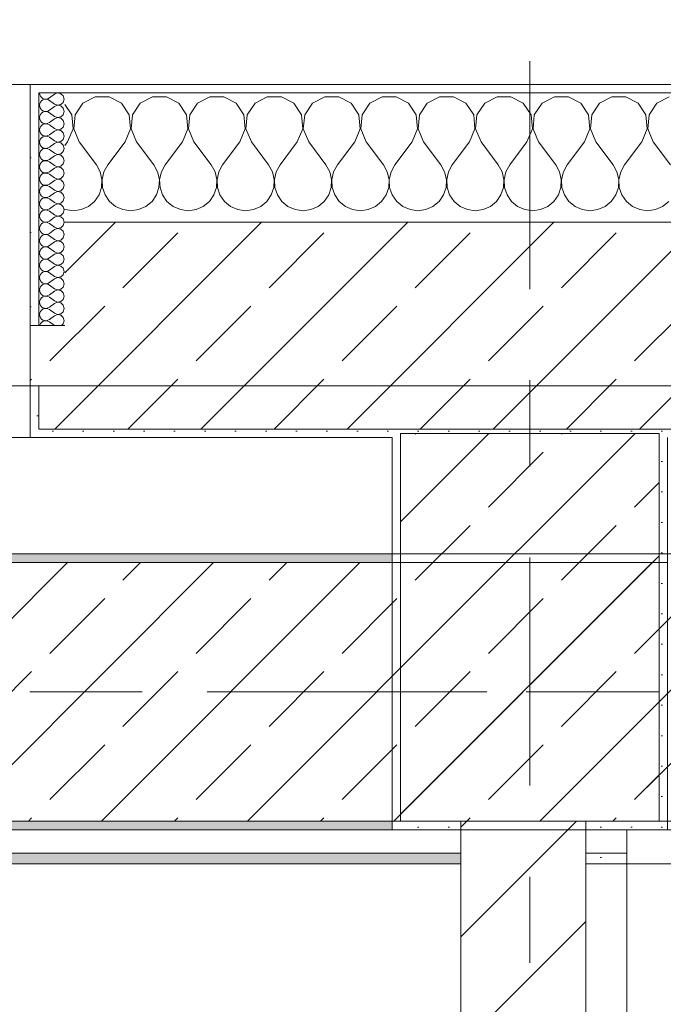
# Model space of a CAD drawing. Header units: metres. Extents: x -3.6 to 85.2, y -11 to 16.8.
# Tile 499 of 508: x 57.538 to 58.285, y 12.787 to 13.93. Entities that reach past the tile are written whole.
import ezdxf

# ---------------------------------------------------------------- set-up
doc = ezdxf.new("R2010")
doc.units = ezdxf.units.M
doc.header["$MEASUREMENT"] = 0
for name, pattern in [('Achse', [0.2, 0.1, -0.05, 0, -0.05]), ('Strichlinie doppelt', [0.546806, 0.264583, -0.105833, 0.070556, -0.105833]), ('Wipeout_Contour', [1, 0, -1])]:
    doc.linetypes.add(name, pattern=pattern)
for name, color, linetype in [('451 - Universal.Achsen Raster', 7, 'Continuous'), ('604 - Struktur.Wand Aussen', 7, 'Continuous'), ('605 - Struktur.Wand Innen', 7, 'Continuous'), ('607 - Struktur.Stütze', 7, 'Continuous'), ('608 - Struktur.Träger', 7, 'Continuous'), ('Neubau_606 - Struktur.Wand Innen Ausbau', 7, 'Continuous'), ('Neubau_653 - Abdeckung.TB Verkofferung', 7, 'Continuous')]:
    doc.layers.add(name, color=color, linetype=linetype)
pattern_1 = [(45, (0, 0), (-0.01767767, 0.01767767), [0, -0.025])]
pattern_2 = [(45, (0, 0), (-0.08485281, 0.08485281), []), (45, (-0.04243, 0.04243), (-0.08485281, 0.08485281), [0.09, -0.03])]
pattern_3 = [(0, (0, 0), (0, 0.08660254), [0, -0.05]), (0, (0.025, 0.0433), (0, 0.08660254), [0, -0.05])]

# ---------------------------------------------------------------- blocks, each defined once
blk = doc.blocks.new('*X80')
at = {"layer": '604 - Struktur.Wand Aussen', "color": 7, "linetype": 'Continuous', "lineweight": 5}
for p, q in [((57.6252, 13.8407), (57.6109, 13.833)), ((57.6415, 13.8407), (57.6252, 13.8407)), ((57.6558, 13.833), (57.6415, 13.8407)), ((57.6919, 13.8407), (57.6776, 13.833)), ((57.7081, 13.8407), (57.6919, 13.8407)), ((57.7224, 13.833), (57.7081, 13.8407)), ((57.7585, 13.8407), (57.7442, 13.833)), ((57.7748, 13.8407), (57.7585, 13.8407)), ((57.7891, 13.833), (57.7748, 13.8407)), ((57.8252, 13.8407), (57.8109, 13.833)), ((57.8415, 13.8407), (57.8252, 13.8407)), ((57.8558, 13.833), (57.8415, 13.8407)), ((57.8919, 13.8407), (57.8776, 13.833)), ((57.9081, 13.8407), (57.8919, 13.8407)), ((57.9224, 13.833), (57.9081, 13.8407)), ((57.9585, 13.8407), (57.9442, 13.833)), ((57.9748, 13.8407), (57.9585, 13.8407)), ((57.9891, 13.833), (57.9748, 13.8407)), ((58.0252, 13.8407), (58.0109, 13.833)), ((58.0415, 13.8407), (58.0252, 13.8407)), ((58.0558, 13.833), (58.0415, 13.8407)), ((58.0919, 13.8407), (58.0776, 13.833)), ((58.1081, 13.8407), (58.0919, 13.8407)), ((58.1224, 13.833), (58.1081, 13.8407)), ((58.1585, 13.8407), (58.1442, 13.833)), ((58.1748, 13.8407), (58.1585, 13.8407)), ((58.1891, 13.833), (58.1748, 13.8407)), ((58.2252, 13.8407), (58.2109, 13.833)), ((58.2415, 13.8407), (58.2252, 13.8407)), ((58.2558, 13.833), (58.2415, 13.8407)), ((58.2919, 13.8407), (58.2776, 13.833)), ((57.5981, 13.8195), (57.59, 13.8316)), ((57.6109, 13.833), (57.6019, 13.8195)), ((57.6648, 13.8195), (57.6558, 13.833)), ((57.6776, 13.833), (57.6686, 13.8195)), ((57.7314, 13.8195), (57.7224, 13.833)), ((57.7442, 13.833), (57.7352, 13.8195)), ((57.7981, 13.8195), (57.7891, 13.833)), ((57.8109, 13.833), (57.8019, 13.8195)), ((57.8648, 13.8195), (57.8558, 13.833)), ((57.8776, 13.833), (57.8686, 13.8195)), ((57.9314, 13.8195), (57.9224, 13.833)), ((57.9442, 13.833), (57.9352, 13.8195)), ((57.9981, 13.8195), (57.9891, 13.833)), ((58.0109, 13.833), (58.0019, 13.8195)), ((58.0648, 13.8195), (58.0558, 13.833)), ((58.0776, 13.833), (58.0686, 13.8195)), ((58.1314, 13.8195), (58.1224, 13.833)), ((58.1442, 13.833), (58.1352, 13.8195)), ((58.1981, 13.8195), (58.1891, 13.833)), ((58.2109, 13.833), (58.2019, 13.8195)), ((58.2648, 13.8195), (58.2558, 13.833)), ((58.2776, 13.833), (58.2686, 13.8195)), ((57.5996, 13.8033), (57.5981, 13.8195)), ((57.6019, 13.8195), (57.6004, 13.8033)), ((57.6663, 13.8033), (57.6648, 13.8195)), ((57.6686, 13.8195), (57.667, 13.8033)), ((57.733, 13.8033), (57.7314, 13.8195)), ((57.7352, 13.8195), (57.7337, 13.8033)), ((57.7996, 13.8033), (57.7981, 13.8195)), ((57.8019, 13.8195), (57.8004, 13.8033)), ((57.8663, 13.8033), (57.8648, 13.8195)), ((57.8686, 13.8195), (57.867, 13.8033)), ((57.933, 13.8033), (57.9314, 13.8195)), ((57.9352, 13.8195), (57.9337, 13.8033)), ((57.9996, 13.8033), (57.9981, 13.8195)), ((58.0019, 13.8195), (58.0004, 13.8033)), ((58.0663, 13.8033), (58.0648, 13.8195)), ((58.0686, 13.8195), (58.067, 13.8033)), ((58.133, 13.8033), (58.1314, 13.8195)), ((58.1352, 13.8195), (58.1337, 13.8033)), ((58.1996, 13.8033), (58.1981, 13.8195)), ((58.2019, 13.8195), (58.2004, 13.8033)), ((58.2663, 13.8033), (58.2648, 13.8195)), ((58.2686, 13.8195), (58.267, 13.8033)), ((57.5933, 13.7883), (57.5996, 13.8033)), ((57.6004, 13.8033), (57.6067, 13.7883)), ((57.66, 13.7883), (57.6663, 13.8033)), ((57.667, 13.8033), (57.6733, 13.7883)), ((57.7267, 13.7883), (57.733, 13.8033)), ((57.7337, 13.8033), (57.74, 13.7883)), ((57.7933, 13.7883), (57.7996, 13.8033)), ((57.8004, 13.8033), (57.8067, 13.7883)), ((57.86, 13.7883), (57.8663, 13.8033)), ((57.867, 13.8033), (57.8733, 13.7883)), ((57.9267, 13.7883), (57.933, 13.8033)), ((57.9337, 13.8033), (57.94, 13.7883)), ((57.9933, 13.7883), (57.9996, 13.8033)), ((58.0004, 13.8033), (58.0067, 13.7883)), ((58.06, 13.7883), (58.0663, 13.8033)), ((58.067, 13.8033), (58.0733, 13.7883)), ((58.1267, 13.7883), (58.133, 13.8033)), ((58.1337, 13.8033), (58.14, 13.7883)), ((58.1933, 13.7883), (58.1996, 13.8033)), ((58.2004, 13.8033), (58.2067, 13.7883)), ((58.26, 13.7883), (58.2663, 13.8033)), ((58.267, 13.8033), (58.2733, 13.7883)), ((57.5933, 13.7883), (57.59, 13.7839)), ((57.6067, 13.7883), (57.6267, 13.7617)), ((57.66, 13.7883), (57.64, 13.7617)), ((57.6733, 13.7883), (57.6933, 13.7617)), ((57.7267, 13.7883), (57.7067, 13.7617)), ((57.74, 13.7883), (57.76, 13.7617)), ((57.7933, 13.7883), (57.7733, 13.7617)), ((57.8067, 13.7883), (57.8267, 13.7617)), ((57.86, 13.7883), (57.84, 13.7617)), ((57.8733, 13.7883), (57.8933, 13.7617)), ((57.9267, 13.7883), (57.9067, 13.7617)), ((57.94, 13.7883), (57.96, 13.7617)), ((57.9933, 13.7883), (57.9733, 13.7617)), ((58.0067, 13.7883), (58.0267, 13.7617)), ((58.06, 13.7883), (58.04, 13.7617)), ((58.0733, 13.7883), (58.0933, 13.7617)), ((58.1267, 13.7883), (58.1067, 13.7617)), ((58.14, 13.7883), (58.16, 13.7617)), ((58.1933, 13.7883), (58.1733, 13.7617)), ((58.2067, 13.7883), (58.2267, 13.7617)), ((58.26, 13.7883), (58.24, 13.7617)), ((58.2733, 13.7883), (58.2933, 13.7617)), ((57.6311, 13.7536), (57.6267, 13.7617)), ((57.64, 13.7617), (57.6355, 13.7536)), ((57.6978, 13.7536), (57.6933, 13.7617)), ((57.7067, 13.7617), (57.7022, 13.7536)), ((57.7645, 13.7536), (57.76, 13.7617)), ((57.7733, 13.7617), (57.7689, 13.7536)), ((57.8311, 13.7536), (57.8267, 13.7617)), ((57.84, 13.7617), (57.8355, 13.7536)), ((57.8978, 13.7536), (57.8933, 13.7617)), ((57.9067, 13.7617), (57.9022, 13.7536)), ((57.9645, 13.7536), (57.96, 13.7617)), ((57.9733, 13.7617), (57.9689, 13.7536)), ((58.0311, 13.7536), (58.0267, 13.7617)), ((58.04, 13.7617), (58.0355, 13.7536)), ((58.0978, 13.7536), (58.0933, 13.7617)), ((58.1067, 13.7617), (58.1022, 13.7536)), ((58.1645, 13.7536), (58.16, 13.7617)), ((58.1733, 13.7617), (58.1689, 13.7536)), ((58.2311, 13.7536), (58.2267, 13.7617)), ((58.24, 13.7617), (58.2355, 13.7536)), ((57.6332, 13.7447), (57.6311, 13.7536)), ((57.6355, 13.7536), (57.6335, 13.7447)), ((57.6999, 13.7447), (57.6978, 13.7536)), ((57.7022, 13.7536), (57.7001, 13.7447)), ((57.7665, 13.7447), (57.7645, 13.7536)), ((57.7689, 13.7536), (57.7668, 13.7447)), ((57.8332, 13.7447), (57.8311, 13.7536)), ((57.8355, 13.7536), (57.8335, 13.7447)), ((57.8999, 13.7447), (57.8978, 13.7536)), ((57.9022, 13.7536), (57.9001, 13.7447)), ((57.9665, 13.7447), (57.9645, 13.7536)), ((57.9689, 13.7536), (57.9668, 13.7447)), ((58.0332, 13.7447), (58.0311, 13.7536)), ((58.0355, 13.7536), (58.0335, 13.7447)), ((58.0999, 13.7447), (58.0978, 13.7536)), ((58.1022, 13.7536), (58.1001, 13.7447)), ((58.1665, 13.7447), (58.1645, 13.7536)), ((58.1689, 13.7536), (58.1668, 13.7447)), ((58.2332, 13.7447), (58.2311, 13.7536)), ((58.2355, 13.7536), (58.2335, 13.7447)), ((57.6298, 13.7268), (57.6328, 13.7355)), ((57.6328, 13.7355), (57.6332, 13.7447)), ((57.6335, 13.7447), (57.6339, 13.7355)), ((57.6339, 13.7355), (57.6369, 13.7268)), ((57.6965, 13.7268), (57.6994, 13.7355)), ((57.6994, 13.7355), (57.6999, 13.7447)), ((57.7001, 13.7447), (57.7006, 13.7355)), ((57.7006, 13.7355), (57.7035, 13.7268)), ((57.7631, 13.7268), (57.7661, 13.7355)), ((57.7661, 13.7355), (57.7665, 13.7447)), ((57.7668, 13.7447), (57.7672, 13.7355)), ((57.7672, 13.7355), (57.7702, 13.7268)), ((57.8298, 13.7268), (57.8328, 13.7355)), ((57.8328, 13.7355), (57.8332, 13.7447)), ((57.8335, 13.7447), (57.8339, 13.7355)), ((57.8339, 13.7355), (57.8369, 13.7268)), ((57.8965, 13.7268), (57.8994, 13.7355)), ((57.8994, 13.7355), (57.8999, 13.7447)), ((57.9001, 13.7447), (57.9006, 13.7355)), ((57.9006, 13.7355), (57.9035, 13.7268)), ((57.9631, 13.7268), (57.9661, 13.7355)), ((57.9661, 13.7355), (57.9665, 13.7447)), ((57.9668, 13.7447), (57.9672, 13.7355)), ((57.9672, 13.7355), (57.9702, 13.7268)), ((58.0298, 13.7268), (58.0328, 13.7355)), ((58.0328, 13.7355), (58.0332, 13.7447)), ((58.0335, 13.7447), (58.0339, 13.7355)), ((58.0339, 13.7355), (58.0369, 13.7268)), ((58.0965, 13.7268), (58.0994, 13.7355)), ((58.0994, 13.7355), (58.0999, 13.7447)), ((58.1001, 13.7447), (58.1006, 13.7355)), ((58.1006, 13.7355), (58.1035, 13.7268)), ((58.1631, 13.7268), (58.1661, 13.7355)), ((58.1661, 13.7355), (58.1665, 13.7447)), ((58.1668, 13.7447), (58.1672, 13.7355)), ((58.1672, 13.7355), (58.1702, 13.7268)), ((58.2298, 13.7268), (58.2328, 13.7355)), ((58.2328, 13.7355), (58.2332, 13.7447)), ((58.2335, 13.7447), (58.2339, 13.7355)), ((58.2339, 13.7355), (58.2369, 13.7268)), ((57.6246, 13.7192), (57.6298, 13.7268)), ((57.6369, 13.7268), (57.6421, 13.7192)), ((57.6913, 13.7192), (57.6965, 13.7268)), ((57.7035, 13.7268), (57.7087, 13.7192)), ((57.7579, 13.7192), (57.7631, 13.7268)), ((57.7702, 13.7268), (57.7754, 13.7192)), ((57.8246, 13.7192), (57.8298, 13.7268)), ((57.8369, 13.7268), (57.8421, 13.7192)), ((57.8913, 13.7192), (57.8965, 13.7268)), ((57.9035, 13.7268), (57.9087, 13.7192)), ((57.9579, 13.7192), (57.9631, 13.7268)), ((57.9702, 13.7268), (57.9754, 13.7192)), ((58.0246, 13.7192), (58.0298, 13.7268)), ((58.0369, 13.7268), (58.0421, 13.7192)), ((58.0913, 13.7192), (58.0965, 13.7268)), ((58.1035, 13.7268), (58.1087, 13.7192)), ((58.1579, 13.7192), (58.1631, 13.7268)), ((58.1702, 13.7268), (58.1754, 13.7192)), ((58.2246, 13.7192), (58.2298, 13.7268)), ((58.2369, 13.7268), (58.2421, 13.7192)), ((57.6091, 13.7096), (57.6175, 13.7133)), ((57.6175, 13.7133), (57.6246, 13.7192)), ((57.6421, 13.7192), (57.6491, 13.7133)), ((57.6491, 13.7133), (57.6576, 13.7096)), ((57.6758, 13.7096), (57.6842, 13.7133)), ((57.6842, 13.7133), (57.6913, 13.7192)), ((57.7087, 13.7192), (57.7158, 13.7133)), ((57.7158, 13.7133), (57.7242, 13.7096)), ((57.7424, 13.7096), (57.7509, 13.7133)), ((57.7509, 13.7133), (57.7579, 13.7192)), ((57.7754, 13.7192), (57.7825, 13.7133)), ((57.7825, 13.7133), (57.7909, 13.7096)), ((57.8091, 13.7096), (57.8175, 13.7133)), ((57.8175, 13.7133), (57.8246, 13.7192)), ((57.8421, 13.7192), (57.8491, 13.7133)), ((57.8491, 13.7133), (57.8576, 13.7096)), ((57.8758, 13.7096), (57.8842, 13.7133)), ((57.8842, 13.7133), (57.8913, 13.7192)), ((57.9087, 13.7192), (57.9158, 13.7133)), ((57.9158, 13.7133), (57.9242, 13.7096)), ((57.9424, 13.7096), (57.9509, 13.7133)), ((57.9509, 13.7133), (57.9579, 13.7192)), ((57.9754, 13.7192), (57.9825, 13.7133)), ((57.9825, 13.7133), (57.9909, 13.7096)), ((58.0091, 13.7096), (58.0175, 13.7133)), ((58.0175, 13.7133), (58.0246, 13.7192)), ((58.0421, 13.7192), (58.0491, 13.7133)), ((58.0491, 13.7133), (58.0576, 13.7096)), ((58.0758, 13.7096), (58.0842, 13.7133)), ((58.0842, 13.7133), (58.0913, 13.7192)), ((58.1087, 13.7192), (58.1158, 13.7133)), ((58.1158, 13.7133), (58.1242, 13.7096)), ((58.1424, 13.7096), (58.1509, 13.7133)), ((58.1509, 13.7133), (58.1579, 13.7192)), ((58.1754, 13.7192), (58.1825, 13.7133)), ((58.1825, 13.7133), (58.1909, 13.7096)), ((58.2091, 13.7096), (58.2175, 13.7133)), ((58.2175, 13.7133), (58.2246, 13.7192)), ((58.2421, 13.7192), (58.2491, 13.7133)), ((58.2491, 13.7133), (58.2576, 13.7096)), ((58.2758, 13.7096), (58.2842, 13.7133)), ((58.2842, 13.7133), (58.2913, 13.7192)), ((57.59, 13.71), (57.5909, 13.7096)), ((57.5909, 13.7096), (57.6, 13.7083)), ((57.6, 13.7083), (57.6091, 13.7096)), ((57.6576, 13.7096), (57.6667, 13.7083)), ((57.6667, 13.7083), (57.6758, 13.7096)), ((57.7242, 13.7096), (57.7333, 13.7083)), ((57.7333, 13.7083), (57.7424, 13.7096)), ((57.7909, 13.7096), (57.8, 13.7083)), ((57.8, 13.7083), (57.8091, 13.7096)), ((57.8576, 13.7096), (57.8667, 13.7083)), ((57.8667, 13.7083), (57.8758, 13.7096)), ((57.9242, 13.7096), (57.9333, 13.7083)), ((57.9333, 13.7083), (57.9424, 13.7096)), ((57.9909, 13.7096), (58, 13.7083)), ((58, 13.7083), (58.0091, 13.7096)), ((58.0576, 13.7096), (58.0667, 13.7083)), ((58.0667, 13.7083), (58.0758, 13.7096)), ((58.1242, 13.7096), (58.1333, 13.7083)), ((58.1333, 13.7083), (58.1424, 13.7096)), ((58.1909, 13.7096), (58.2, 13.7083)), ((58.2, 13.7083), (58.2091, 13.7096)), ((58.2576, 13.7096), (58.2667, 13.7083)), ((58.2667, 13.7083), (58.2758, 13.7096))]:
    blk.add_line(p, q, dxfattribs=at)
blk = doc.blocks.new('*X108')
at = {"layer": '604 - Struktur.Wand Aussen', "color": 7, "linetype": 'Continuous', "lineweight": 5}
for p, q in [((57.5607, 13.845), (57.561, 13.843)), ((57.561, 13.843), (57.5618, 13.8412)), ((57.5618, 13.8412), (57.563, 13.8397)), ((57.563, 13.8397), (57.5647, 13.8386)), ((57.5647, 13.8386), (57.5665, 13.838)), ((57.5665, 13.8377), (57.5647, 13.8371)), ((57.5665, 13.838), (57.5685, 13.8379)), ((57.5685, 13.8378), (57.5665, 13.8377)), ((57.5685, 13.8379), (57.5704, 13.8383)), ((57.5704, 13.8374), (57.5685, 13.8378)), ((57.5704, 13.8383), (57.5721, 13.8393)), ((57.5721, 13.8364), (57.5704, 13.8374)), ((57.5779, 13.8436), (57.5721, 13.8393)), ((57.5815, 13.845), (57.5779, 13.8436)), ((57.5853, 13.8442), (57.5815, 13.845)), ((57.5882, 13.8416), (57.5853, 13.8442)), ((57.5893, 13.8379), (57.5882, 13.8416)), ((57.5882, 13.8341), (57.5893, 13.8379)), ((57.561, 13.8327), (57.5607, 13.8307)), ((57.5607, 13.8307), (57.561, 13.8288)), ((57.5618, 13.8345), (57.561, 13.8327)), ((57.561, 13.8288), (57.5618, 13.827)), ((57.563, 13.836), (57.5618, 13.8345)), ((57.5618, 13.827), (57.563, 13.8254)), ((57.5647, 13.8371), (57.563, 13.836)), ((57.5779, 13.8321), (57.5721, 13.8364)), ((57.5779, 13.8293), (57.5721, 13.825)), ((57.5779, 13.8321), (57.5815, 13.8307)), ((57.5815, 13.8307), (57.5779, 13.8293)), ((57.5815, 13.8307), (57.5853, 13.8315)), ((57.5853, 13.83), (57.5815, 13.8307)), ((57.5853, 13.8315), (57.5882, 13.8341)), ((57.5882, 13.8273), (57.5853, 13.83)), ((57.5893, 13.8236), (57.5882, 13.8273)), ((57.561, 13.8184), (57.5607, 13.8164)), ((57.5607, 13.8164), (57.561, 13.8145)), ((57.5618, 13.8202), (57.561, 13.8184)), ((57.561, 13.8145), (57.5618, 13.8127)), ((57.563, 13.8217), (57.5618, 13.8202)), ((57.563, 13.8254), (57.5647, 13.8243)), ((57.5647, 13.8228), (57.563, 13.8217)), ((57.5647, 13.8243), (57.5665, 13.8237)), ((57.5665, 13.8234), (57.5647, 13.8228)), ((57.5665, 13.8237), (57.5685, 13.8236)), ((57.5685, 13.8235), (57.5665, 13.8234)), ((57.5685, 13.8236), (57.5704, 13.824)), ((57.5704, 13.8231), (57.5685, 13.8235)), ((57.5704, 13.824), (57.5721, 13.825)), ((57.5721, 13.8221), (57.5704, 13.8231)), ((57.5779, 13.8179), (57.5721, 13.8221)), ((57.5779, 13.815), (57.5721, 13.8107)), ((57.5779, 13.8179), (57.5815, 13.8165)), ((57.5815, 13.8164), (57.5779, 13.815)), ((57.5815, 13.8165), (57.5853, 13.8172)), ((57.5853, 13.8157), (57.5815, 13.8164)), ((57.5853, 13.8172), (57.5882, 13.8198)), ((57.5882, 13.813), (57.5853, 13.8157)), ((57.5882, 13.8198), (57.5893, 13.8236)), ((57.561, 13.8041), (57.5607, 13.8021)), ((57.5618, 13.8059), (57.561, 13.8041)), ((57.5618, 13.8127), (57.563, 13.8112)), ((57.563, 13.8074), (57.5618, 13.8059)), ((57.563, 13.8112), (57.5647, 13.81)), ((57.5647, 13.8085), (57.563, 13.8074)), ((57.5647, 13.81), (57.5665, 13.8094)), ((57.5665, 13.8092), (57.5647, 13.8085)), ((57.5665, 13.8094), (57.5685, 13.8093)), ((57.5685, 13.8093), (57.5665, 13.8092)), ((57.5685, 13.8093), (57.5704, 13.8098)), ((57.5704, 13.8088), (57.5685, 13.8093)), ((57.5704, 13.8098), (57.5721, 13.8107)), ((57.5721, 13.8079), (57.5704, 13.8088)), ((57.5779, 13.8036), (57.5721, 13.8079)), ((57.5779, 13.8036), (57.5815, 13.8022)), ((57.5853, 13.8029), (57.5882, 13.8055)), ((57.5893, 13.8093), (57.5882, 13.813)), ((57.5882, 13.8055), (57.5893, 13.8093)), ((57.5607, 13.8021), (57.561, 13.8002)), ((57.561, 13.8002), (57.5618, 13.7984)), ((57.5618, 13.7916), (57.561, 13.7898)), ((57.5618, 13.7984), (57.563, 13.7969)), ((57.563, 13.7931), (57.5618, 13.7916)), ((57.563, 13.7969), (57.5647, 13.7958)), ((57.5647, 13.7942), (57.563, 13.7931)), ((57.5647, 13.7958), (57.5665, 13.7951)), ((57.5665, 13.7949), (57.5647, 13.7942)), ((57.5665, 13.7951), (57.5685, 13.795)), ((57.5685, 13.795), (57.5665, 13.7949)), ((57.5685, 13.795), (57.5704, 13.7955)), ((57.5704, 13.7945), (57.5685, 13.795)), ((57.5704, 13.7955), (57.5721, 13.7964)), ((57.5721, 13.7936), (57.5704, 13.7945)), ((57.5779, 13.8007), (57.5721, 13.7964)), ((57.5779, 13.7893), (57.5721, 13.7936)), ((57.5815, 13.8021), (57.5779, 13.8007)), ((57.5815, 13.8022), (57.5853, 13.8029)), ((57.5853, 13.8014), (57.5815, 13.8021)), ((57.5882, 13.7988), (57.5853, 13.8014)), ((57.5893, 13.795), (57.5882, 13.7988)), ((57.5882, 13.7912), (57.5893, 13.795)), ((57.561, 13.7898), (57.5607, 13.7879)), ((57.5607, 13.7879), (57.561, 13.7859)), ((57.561, 13.7859), (57.5618, 13.7841)), ((57.5618, 13.7841), (57.563, 13.7826)), ((57.563, 13.7826), (57.5647, 13.7815)), ((57.5647, 13.7815), (57.5665, 13.7808)), ((57.5665, 13.7806), (57.5647, 13.78)), ((57.5665, 13.7808), (57.5685, 13.7807)), ((57.5685, 13.7807), (57.5665, 13.7806)), ((57.5685, 13.7807), (57.5704, 13.7812)), ((57.5704, 13.7802), (57.5685, 13.7807)), ((57.5704, 13.7812), (57.5721, 13.7821)), ((57.5721, 13.7793), (57.5704, 13.7802)), ((57.5779, 13.7864), (57.5721, 13.7821)), ((57.5779, 13.7893), (57.5815, 13.7879)), ((57.5815, 13.7878), (57.5779, 13.7864)), ((57.5815, 13.7879), (57.5853, 13.7886)), ((57.5853, 13.7871), (57.5815, 13.7878)), ((57.5853, 13.7886), (57.5882, 13.7912)), ((57.5882, 13.7845), (57.5853, 13.7871)), ((57.5893, 13.7807), (57.5882, 13.7845)), ((57.5882, 13.777), (57.5893, 13.7807)), ((57.561, 13.7755), (57.5607, 13.7736)), ((57.5607, 13.7736), (57.561, 13.7716)), ((57.5618, 13.7773), (57.561, 13.7755)), ((57.561, 13.7716), (57.5618, 13.7698)), ((57.563, 13.7788), (57.5618, 13.7773)), ((57.5618, 13.7698), (57.563, 13.7683)), ((57.5647, 13.78), (57.563, 13.7788)), ((57.5779, 13.775), (57.5721, 13.7793)), ((57.5779, 13.7721), (57.5721, 13.7679)), ((57.5779, 13.775), (57.5815, 13.7736)), ((57.5815, 13.7735), (57.5779, 13.7721)), ((57.5815, 13.7736), (57.5853, 13.7743)), ((57.5853, 13.7728), (57.5815, 13.7735)), ((57.5853, 13.7743), (57.5882, 13.777)), ((57.5882, 13.7702), (57.5853, 13.7728)), ((57.5893, 13.7664), (57.5882, 13.7702)), ((57.561, 13.7612), (57.5607, 13.7593)), ((57.5607, 13.7593), (57.561, 13.7573)), ((57.5618, 13.763), (57.561, 13.7612)), ((57.561, 13.7573), (57.5618, 13.7555)), ((57.563, 13.7646), (57.5618, 13.763)), ((57.563, 13.7683), (57.5647, 13.7672)), ((57.5647, 13.7657), (57.563, 13.7646)), ((57.5647, 13.7672), (57.5665, 13.7666)), ((57.5665, 13.7663), (57.5647, 13.7657)), ((57.5665, 13.7666), (57.5685, 13.7665)), ((57.5685, 13.7664), (57.5665, 13.7663)), ((57.5685, 13.7665), (57.5704, 13.7669)), ((57.5704, 13.766), (57.5685, 13.7664)), ((57.5704, 13.7669), (57.5721, 13.7679)), ((57.5721, 13.765), (57.5704, 13.766)), ((57.5779, 13.7607), (57.5721, 13.765)), ((57.5779, 13.7579), (57.5721, 13.7536)), ((57.5779, 13.7607), (57.5815, 13.7593)), ((57.5815, 13.7593), (57.5779, 13.7579)), ((57.5815, 13.7593), (57.5853, 13.76)), ((57.5853, 13.7585), (57.5815, 13.7593)), ((57.5853, 13.76), (57.5882, 13.7627)), ((57.5882, 13.7559), (57.5853, 13.7585)), ((57.5882, 13.7627), (57.5893, 13.7664)), ((57.561, 13.747), (57.5607, 13.745)), ((57.5618, 13.7488), (57.561, 13.747)), ((57.5618, 13.7555), (57.563, 13.754)), ((57.563, 13.7503), (57.5618, 13.7488)), ((57.563, 13.754), (57.5647, 13.7529)), ((57.5647, 13.7514), (57.563, 13.7503)), ((57.5647, 13.7529), (57.5665, 13.7523)), ((57.5665, 13.752), (57.5647, 13.7514)), ((57.5665, 13.7523), (57.5685, 13.7522)), ((57.5685, 13.7521), (57.5665, 13.752)), ((57.5685, 13.7522), (57.5704, 13.7526)), ((57.5704, 13.7517), (57.5685, 13.7521)), ((57.5704, 13.7526), (57.5721, 13.7536)), ((57.5721, 13.7507), (57.5704, 13.7517)), ((57.5779, 13.7464), (57.5721, 13.7507)), ((57.5779, 13.7464), (57.5815, 13.745)), ((57.5853, 13.7458), (57.5882, 13.7484)), ((57.5893, 13.7521), (57.5882, 13.7559)), ((57.5882, 13.7484), (57.5893, 13.7521)), ((57.5607, 13.745), (57.561, 13.743)), ((57.561, 13.743), (57.5618, 13.7412)), ((57.5618, 13.7345), (57.561, 13.7327)), ((57.5618, 13.7412), (57.563, 13.7397)), ((57.563, 13.736), (57.5618, 13.7345)), ((57.563, 13.7397), (57.5647, 13.7386)), ((57.5647, 13.7371), (57.563, 13.736)), ((57.5647, 13.7386), (57.5665, 13.738)), ((57.5665, 13.7377), (57.5647, 13.7371)), ((57.5665, 13.738), (57.5685, 13.7379)), ((57.5685, 13.7378), (57.5665, 13.7377)), ((57.5685, 13.7379), (57.5704, 13.7383)), ((57.5704, 13.7374), (57.5685, 13.7378)), ((57.5704, 13.7383), (57.5721, 13.7393)), ((57.5721, 13.7364), (57.5704, 13.7374)), ((57.5779, 13.7436), (57.5721, 13.7393)), ((57.5779, 13.7321), (57.5721, 13.7364)), ((57.5815, 13.745), (57.5779, 13.7436)), ((57.5815, 13.745), (57.5853, 13.7458)), ((57.5853, 13.7442), (57.5815, 13.745)), ((57.5882, 13.7416), (57.5853, 13.7442)), ((57.5893, 13.7379), (57.5882, 13.7416)), ((57.5882, 13.7341), (57.5893, 13.7379)), ((57.561, 13.7327), (57.5607, 13.7307)), ((57.5607, 13.7307), (57.561, 13.7288)), ((57.561, 13.7288), (57.5618, 13.727)), ((57.5618, 13.727), (57.563, 13.7254)), ((57.563, 13.7254), (57.5647, 13.7243)), ((57.5647, 13.7243), (57.5665, 13.7237)), ((57.5665, 13.7234), (57.5647, 13.7228)), ((57.5665, 13.7237), (57.5685, 13.7236)), ((57.5685, 13.7235), (57.5665, 13.7234)), ((57.5685, 13.7236), (57.5704, 13.724)), ((57.5704, 13.7231), (57.5685, 13.7235)), ((57.5704, 13.724), (57.5721, 13.725)), ((57.5721, 13.7221), (57.5704, 13.7231)), ((57.5779, 13.7293), (57.5721, 13.725)), ((57.5779, 13.7321), (57.5815, 13.7307)), ((57.5815, 13.7307), (57.5779, 13.7293)), ((57.5815, 13.7307), (57.5853, 13.7315)), ((57.5853, 13.73), (57.5815, 13.7307)), ((57.5853, 13.7315), (57.5882, 13.7341)), ((57.5882, 13.7273), (57.5853, 13.73)), ((57.5893, 13.7236), (57.5882, 13.7273)), ((57.5882, 13.7198), (57.5893, 13.7236)), ((57.561, 13.7184), (57.5607, 13.7164)), ((57.5607, 13.7164), (57.561, 13.7145)), ((57.5618, 13.7202), (57.561, 13.7184)), ((57.561, 13.7145), (57.5618, 13.7127)), ((57.563, 13.7217), (57.5618, 13.7202)), ((57.5618, 13.7127), (57.563, 13.7112)), ((57.5647, 13.7228), (57.563, 13.7217)), ((57.5779, 13.7179), (57.5721, 13.7221)), ((57.5779, 13.715), (57.5721, 13.7107)), ((57.5779, 13.7179), (57.5815, 13.7165)), ((57.5815, 13.7164), (57.5779, 13.715)), ((57.5815, 13.7165), (57.5853, 13.7172)), ((57.5853, 13.7157), (57.5815, 13.7164)), ((57.5853, 13.7172), (57.5882, 13.7198)), ((57.5882, 13.713), (57.5853, 13.7157)), ((57.5893, 13.7093), (57.5882, 13.713)), ((57.561, 13.7041), (57.5607, 13.7021)), ((57.5607, 13.7021), (57.561, 13.7002)), ((57.5618, 13.7059), (57.561, 13.7041)), ((57.561, 13.7002), (57.5618, 13.6984)), ((57.563, 13.7074), (57.5618, 13.7059)), ((57.563, 13.7112), (57.5647, 13.71)), ((57.5647, 13.7085), (57.563, 13.7074)), ((57.5647, 13.71), (57.5665, 13.7094)), ((57.5665, 13.7092), (57.5647, 13.7085)), ((57.5665, 13.7094), (57.5685, 13.7093)), ((57.5685, 13.7093), (57.5665, 13.7092)), ((57.5685, 13.7093), (57.5704, 13.7098)), ((57.5704, 13.7088), (57.5685, 13.7093)), ((57.5704, 13.7098), (57.5721, 13.7107)), ((57.5721, 13.7079), (57.5704, 13.7088)), ((57.5779, 13.7036), (57.5721, 13.7079)), ((57.5779, 13.7007), (57.5721, 13.6964)), ((57.5779, 13.7036), (57.5815, 13.7022)), ((57.5815, 13.7021), (57.5779, 13.7007)), ((57.5815, 13.7022), (57.5853, 13.7029)), ((57.5853, 13.7014), (57.5815, 13.7021)), ((57.5853, 13.7029), (57.5882, 13.7055)), ((57.5882, 13.6988), (57.5853, 13.7014)), ((57.5882, 13.7055), (57.5893, 13.7093)), ((57.561, 13.6898), (57.5607, 13.6879)), ((57.5618, 13.6916), (57.561, 13.6898)), ((57.5618, 13.6984), (57.563, 13.6969)), ((57.563, 13.6931), (57.5618, 13.6916)), ((57.563, 13.6969), (57.5647, 13.6958)), ((57.5647, 13.6942), (57.563, 13.6931)), ((57.5647, 13.6958), (57.5665, 13.6951)), ((57.5665, 13.6949), (57.5647, 13.6942)), ((57.5665, 13.6951), (57.5685, 13.695)), ((57.5685, 13.695), (57.5665, 13.6949)), ((57.5685, 13.695), (57.5704, 13.6955)), ((57.5704, 13.6945), (57.5685, 13.695)), ((57.5704, 13.6955), (57.5721, 13.6964)), ((57.5721, 13.6936), (57.5704, 13.6945)), ((57.5779, 13.6893), (57.5721, 13.6936)), ((57.5779, 13.6893), (57.5815, 13.6879)), ((57.5853, 13.6886), (57.5882, 13.6912)), ((57.5893, 13.695), (57.5882, 13.6988)), ((57.5882, 13.6912), (57.5893, 13.695)), ((57.5607, 13.6879), (57.561, 13.6859)), ((57.561, 13.6859), (57.5618, 13.6841)), ((57.5618, 13.6773), (57.561, 13.6755)), ((57.5618, 13.6841), (57.563, 13.6826)), ((57.563, 13.6788), (57.5618, 13.6773)), ((57.563, 13.6826), (57.5647, 13.6815)), ((57.5647, 13.68), (57.563, 13.6788)), ((57.5647, 13.6815), (57.5665, 13.6808)), ((57.5665, 13.6806), (57.5647, 13.68)), ((57.5665, 13.6808), (57.5685, 13.6807)), ((57.5685, 13.6807), (57.5665, 13.6806)), ((57.5685, 13.6807), (57.5704, 13.6812)), ((57.5704, 13.6802), (57.5685, 13.6807)), ((57.5704, 13.6812), (57.5721, 13.6821)), ((57.5721, 13.6793), (57.5704, 13.6802)), ((57.5779, 13.6864), (57.5721, 13.6821)), ((57.5779, 13.675), (57.5721, 13.6793)), ((57.5815, 13.6878), (57.5779, 13.6864)), ((57.5815, 13.6879), (57.5853, 13.6886)), ((57.5853, 13.6871), (57.5815, 13.6878)), ((57.5882, 13.6845), (57.5853, 13.6871)), ((57.5893, 13.6807), (57.5882, 13.6845)), ((57.5882, 13.677), (57.5893, 13.6807)), ((57.561, 13.6755), (57.5607, 13.6736)), ((57.5607, 13.6736), (57.561, 13.6716)), ((57.561, 13.6716), (57.5618, 13.6698)), ((57.5618, 13.6698), (57.563, 13.6683)), ((57.563, 13.6683), (57.5647, 13.6672)), ((57.5647, 13.6672), (57.5665, 13.6666)), ((57.5665, 13.6663), (57.5647, 13.6657)), ((57.5665, 13.6666), (57.5685, 13.6665)), ((57.5685, 13.6664), (57.5665, 13.6663)), ((57.5685, 13.6665), (57.5704, 13.6669)), ((57.5704, 13.666), (57.5685, 13.6664)), ((57.5704, 13.6669), (57.5721, 13.6679)), ((57.5721, 13.665), (57.5704, 13.666)), ((57.5779, 13.6721), (57.5721, 13.6679)), ((57.5779, 13.675), (57.5815, 13.6736)), ((57.5815, 13.6735), (57.5779, 13.6721)), ((57.5815, 13.6736), (57.5853, 13.6743)), ((57.5853, 13.6728), (57.5815, 13.6735)), ((57.5853, 13.6743), (57.5882, 13.677)), ((57.5882, 13.6702), (57.5853, 13.6728)), ((57.5893, 13.6664), (57.5882, 13.6702)), ((57.5882, 13.6627), (57.5893, 13.6664)), ((57.561, 13.6612), (57.5607, 13.6593)), ((57.5607, 13.6593), (57.561, 13.6573)), ((57.5618, 13.663), (57.561, 13.6612)), ((57.561, 13.6573), (57.5618, 13.6555)), ((57.563, 13.6646), (57.5618, 13.663)), ((57.5618, 13.6555), (57.563, 13.654)), ((57.5647, 13.6657), (57.563, 13.6646)), ((57.5779, 13.6607), (57.5721, 13.665)), ((57.5779, 13.6579), (57.5721, 13.6536)), ((57.5779, 13.6607), (57.5815, 13.6593)), ((57.5815, 13.6593), (57.5779, 13.6579)), ((57.5815, 13.6593), (57.5853, 13.66)), ((57.5853, 13.6585), (57.5815, 13.6593)), ((57.5853, 13.66), (57.5882, 13.6627)), ((57.5882, 13.6559), (57.5853, 13.6585)), ((57.5893, 13.6521), (57.5882, 13.6559)), ((57.561, 13.647), (57.5607, 13.645)), ((57.5607, 13.645), (57.561, 13.643)), ((57.5618, 13.6488), (57.561, 13.647)), ((57.561, 13.643), (57.5618, 13.6412)), ((57.563, 13.6503), (57.5618, 13.6488)), ((57.563, 13.654), (57.5647, 13.6529)), ((57.5647, 13.6514), (57.563, 13.6503)), ((57.5647, 13.6529), (57.5665, 13.6523)), ((57.5665, 13.652), (57.5647, 13.6514)), ((57.5665, 13.6523), (57.5685, 13.6522)), ((57.5685, 13.6521), (57.5665, 13.652)), ((57.5685, 13.6522), (57.5704, 13.6526)), ((57.5704, 13.6517), (57.5685, 13.6521)), ((57.5704, 13.6526), (57.5721, 13.6536)), ((57.5721, 13.6507), (57.5704, 13.6517)), ((57.5779, 13.6464), (57.5721, 13.6507)), ((57.5779, 13.6436), (57.5721, 13.6393)), ((57.5779, 13.6464), (57.5815, 13.645)), ((57.5815, 13.645), (57.5779, 13.6436)), ((57.5815, 13.645), (57.5853, 13.6458)), ((57.5853, 13.6442), (57.5815, 13.645)), ((57.5853, 13.6458), (57.5882, 13.6484)), ((57.5882, 13.6416), (57.5853, 13.6442)), ((57.5882, 13.6484), (57.5893, 13.6521)), ((57.561, 13.6327), (57.5607, 13.6307)), ((57.5618, 13.6345), (57.561, 13.6327)), ((57.5618, 13.6412), (57.563, 13.6397)), ((57.563, 13.636), (57.5618, 13.6345)), ((57.563, 13.6397), (57.5647, 13.6386)), ((57.5647, 13.6371), (57.563, 13.636)), ((57.5647, 13.6386), (57.5665, 13.638)), ((57.5665, 13.6377), (57.5647, 13.6371)), ((57.5665, 13.638), (57.5685, 13.6379)), ((57.5685, 13.6378), (57.5665, 13.6377)), ((57.5685, 13.6379), (57.5704, 13.6383)), ((57.5704, 13.6374), (57.5685, 13.6378)), ((57.5704, 13.6383), (57.5721, 13.6393)), ((57.5721, 13.6364), (57.5704, 13.6374)), ((57.5779, 13.6321), (57.5721, 13.6364)), ((57.5779, 13.6321), (57.5815, 13.6307)), ((57.5853, 13.6315), (57.5882, 13.6341)), ((57.5893, 13.6379), (57.5882, 13.6416)), ((57.5882, 13.6341), (57.5893, 13.6379)), ((57.5607, 13.6307), (57.561, 13.6288)), ((57.561, 13.6288), (57.5618, 13.627)), ((57.5618, 13.6202), (57.561, 13.6184)), ((57.5618, 13.627), (57.563, 13.6254)), ((57.563, 13.6217), (57.5618, 13.6202)), ((57.563, 13.6254), (57.5647, 13.6243)), ((57.5647, 13.6228), (57.563, 13.6217)), ((57.5647, 13.6243), (57.5665, 13.6237)), ((57.5665, 13.6234), (57.5647, 13.6228)), ((57.5665, 13.6237), (57.5685, 13.6236)), ((57.5685, 13.6235), (57.5665, 13.6234)), ((57.5685, 13.6236), (57.5704, 13.624)), ((57.5704, 13.6231), (57.5685, 13.6235)), ((57.5704, 13.624), (57.5721, 13.625)), ((57.5721, 13.6221), (57.5704, 13.6231)), ((57.5779, 13.6293), (57.5721, 13.625)), ((57.5779, 13.6179), (57.5721, 13.6221)), ((57.5815, 13.6307), (57.5779, 13.6293)), ((57.5815, 13.6307), (57.5853, 13.6315)), ((57.5853, 13.63), (57.5815, 13.6307)), ((57.5882, 13.6273), (57.5853, 13.63)), ((57.5893, 13.6236), (57.5882, 13.6273)), ((57.5882, 13.6198), (57.5893, 13.6236)), ((57.561, 13.6184), (57.5607, 13.6164)), ((57.5607, 13.6164), (57.561, 13.6145)), ((57.561, 13.6145), (57.5618, 13.6127)), ((57.5618, 13.6127), (57.563, 13.6112)), ((57.563, 13.6112), (57.5647, 13.61)), ((57.5647, 13.61), (57.5665, 13.6094)), ((57.5665, 13.6092), (57.5647, 13.6085)), ((57.5665, 13.6094), (57.5685, 13.6093)), ((57.5685, 13.6093), (57.5665, 13.6092)), ((57.5685, 13.6093), (57.5704, 13.6098)), ((57.5704, 13.6088), (57.5685, 13.6093)), ((57.5704, 13.6098), (57.5721, 13.6107)), ((57.5721, 13.6079), (57.5704, 13.6088)), ((57.5779, 13.615), (57.5721, 13.6107)), ((57.5779, 13.6179), (57.5815, 13.6165)), ((57.5815, 13.6164), (57.5779, 13.615)), ((57.5815, 13.6165), (57.5853, 13.6172)), ((57.5853, 13.6157), (57.5815, 13.6164)), ((57.5853, 13.6172), (57.5882, 13.6198)), ((57.5882, 13.613), (57.5853, 13.6157)), ((57.5893, 13.6093), (57.5882, 13.613)), ((57.5882, 13.6055), (57.5893, 13.6093)), ((57.561, 13.6041), (57.5607, 13.6021)), ((57.5607, 13.6021), (57.561, 13.6002)), ((57.5618, 13.6059), (57.561, 13.6041)), ((57.561, 13.6002), (57.5618, 13.5984)), ((57.563, 13.6074), (57.5618, 13.6059)), ((57.5618, 13.5984), (57.563, 13.5969)), ((57.5647, 13.6085), (57.563, 13.6074)), ((57.5779, 13.6036), (57.5721, 13.6079)), ((57.5779, 13.6007), (57.5721, 13.5964)), ((57.5779, 13.6036), (57.5815, 13.6022)), ((57.5815, 13.6021), (57.5779, 13.6007)), ((57.5815, 13.6022), (57.5853, 13.6029)), ((57.5853, 13.6014), (57.5815, 13.6021)), ((57.5853, 13.6029), (57.5882, 13.6055)), ((57.5882, 13.5988), (57.5853, 13.6014)), ((57.5893, 13.595), (57.5882, 13.5988)), ((57.561, 13.5898), (57.5607, 13.5879)), ((57.5607, 13.5879), (57.561, 13.5859)), ((57.5618, 13.5916), (57.561, 13.5898)), ((57.561, 13.5859), (57.5618, 13.5841)), ((57.563, 13.5931), (57.5618, 13.5916)), ((57.563, 13.5969), (57.5647, 13.5958)), ((57.5647, 13.5942), (57.563, 13.5931)), ((57.5647, 13.5958), (57.5665, 13.5951)), ((57.5665, 13.5949), (57.5647, 13.5942)), ((57.5665, 13.5951), (57.5685, 13.595)), ((57.5685, 13.595), (57.5665, 13.5949)), ((57.5685, 13.595), (57.5704, 13.5955)), ((57.5704, 13.5945), (57.5685, 13.595)), ((57.5704, 13.5955), (57.5721, 13.5964)), ((57.5721, 13.5936), (57.5704, 13.5945)), ((57.5779, 13.5893), (57.5721, 13.5936)), ((57.5779, 13.5864), (57.5721, 13.5821)), ((57.5779, 13.5893), (57.5815, 13.5879)), ((57.5815, 13.5878), (57.5779, 13.5864)), ((57.5815, 13.5879), (57.5853, 13.5886)), ((57.5853, 13.5871), (57.5815, 13.5878)), ((57.5853, 13.5886), (57.5882, 13.5912)), ((57.5882, 13.5845), (57.5853, 13.5871)), ((57.5882, 13.5912), (57.5893, 13.595)), ((57.561, 13.5755), (57.5609, 13.575)), ((57.5618, 13.5773), (57.561, 13.5755)), ((57.5618, 13.5841), (57.563, 13.5826)), ((57.563, 13.5788), (57.5618, 13.5773)), ((57.563, 13.5826), (57.5647, 13.5815)), ((57.5647, 13.58), (57.563, 13.5788)), ((57.5647, 13.5815), (57.5665, 13.5808)), ((57.5665, 13.5806), (57.5647, 13.58)), ((57.5665, 13.5808), (57.5685, 13.5807)), ((57.5685, 13.5807), (57.5665, 13.5806)), ((57.5685, 13.5807), (57.5704, 13.5812)), ((57.5704, 13.5802), (57.5685, 13.5807)), ((57.5704, 13.5812), (57.5721, 13.5821)), ((57.5721, 13.5793), (57.5704, 13.5802)), ((57.5779, 13.575), (57.5721, 13.5793)), ((57.5861, 13.575), (57.5882, 13.577)), ((57.5893, 13.5807), (57.5882, 13.5845)), ((57.5882, 13.577), (57.5893, 13.5807))]:
    blk.add_line(p, q, dxfattribs=at)

msp = doc.modelspace()

# ---------------------------------------------------------------- hatches: boundary and pattern name
at = {"layer": '604 - Struktur.Wand Aussen', "linetype": 'Continuous', "lineweight": 0, "true_color": 0x000000}
h = msp.add_hatch(dxfattribs=at)
h.set_pattern_fill('Verputz_0001', color=18, style=0, pattern_type=2)
h.set_pattern_definition(pattern_3)
h.paths.add_polyline_path([(57.56, 13.855), (57.55, 13.855), (57.55, 13.575), (57.56, 13.575)])
h = msp.add_hatch(dxfattribs=at)
h.set_pattern_fill('Verputz_0001', color=18, style=0, pattern_type=2)
h.set_pattern_definition(pattern_3)
h.paths.add_polyline_path([(57.56, 13.855), (57.56, 13.845), (58.73, 13.845), (58.73, 13.855)])
h = msp.add_hatch(dxfattribs=at)
h.set_pattern_fill('Beton__Stahlbeton_0001', color=18, style=0, pattern_type=2)
h.set_pattern_definition(pattern_2)
h.paths.add_polyline_path([(57.56, 13.575), (57.55, 13.575), (57.55, 13.505), (57.56, 13.505), (57.56, 13.455), (58.73, 13.455), (58.73, 13.505), (58.74, 13.505), (58.74, 13.575), (58.73, 13.575), (58.7, 13.575), (58.7, 13.695), (57.59, 13.695), (57.59, 13.575)])
h = msp.add_hatch(dxfattribs=at)
h.set_pattern_fill('Gips_0001', color=18, style=0, pattern_type=2)
h.set_pattern_definition(pattern_1)
h.paths.add_polyline_path([(57.56, 13.445), (57.56, 13.505), (57.55, 13.505), (57.55, 13.445)])
h = msp.add_hatch(dxfattribs=at)
h.set_pattern_fill('Gips_0001', color=18, style=0, pattern_type=2)
h.set_pattern_definition(pattern_1)
h.paths.add_polyline_path([(57.56, 13.445), (57.97, 13.445), (57.97, 13.455), (57.56, 13.455)])
at = {"layer": '607 - Struktur.Stütze', "linetype": 'Continuous', "lineweight": 0, "true_color": 0x000000}
h = msp.add_hatch(dxfattribs=at)
h.set_pattern_fill('Gips_0001', color=18, style=0, pattern_type=2)
h.set_pattern_definition(pattern_1)
h.paths.add_polyline_path([(57.97, 13.455), (57.97, 13.445), (57.98, 13.445), (57.98, 13.45), (58.28, 13.45), (58.28, 13.445), (58.29, 13.445), (58.29, 13.455)])
h = msp.add_hatch(dxfattribs=at)
h.set_pattern_fill('Beton__Stahlbeton_0001', color=18, style=0, pattern_type=2)
h.set_pattern_definition(pattern_2)
h.paths.add_polyline_path([(57.98, 13), (58.28, 13), (58.28, 13.45), (57.98, 13.45)])
h = msp.add_hatch(dxfattribs=at)
h.set_pattern_fill('Gips_0001', color=18, style=0, pattern_type=2)
h.set_pattern_definition(pattern_1)
h.paths.add_polyline_path([(57.98, 13.445), (57.97, 13.445), (57.97, 12.99), (58.05, 12.99), (58.05, 13), (57.98, 13)])
h = msp.add_hatch(dxfattribs=at)
h.set_pattern_fill('Gips_0001', color=18, style=0, pattern_type=2)
h.set_pattern_definition(pattern_1)
h.paths.add_polyline_path([(58.195, 12.99), (58.29, 12.99), (58.29, 13.445), (58.28, 13.445), (58.28, 13), (58.195, 13)])
at = {"layer": '608 - Struktur.Träger', "linetype": 'Continuous', "lineweight": 0, "true_color": 0x000000}
h = msp.add_hatch(dxfattribs=at)
h.set_pattern_fill('Gips_0001', color=18, style=0, pattern_type=2)
h.set_pattern_definition(pattern_1)
h.paths.add_polyline_path([(54.69, 13.3), (57.97, 13.3), (57.97, 13.31), (54.69, 13.31)])
h = msp.add_hatch(dxfattribs=at)
h.set_pattern_fill('Gips_0001', color=18, style=0, pattern_type=2)
h.set_pattern_definition(pattern_1)
h.paths.add_polyline_path([(54.69, 12.99), (57.97, 12.99), (57.97, 13), (54.69, 13)])
at = {"layer": 'Neubau_653 - Abdeckung.TB Verkofferung', "linetype": 'Continuous', "lineweight": 0, "true_color": 0x000000}
h = msp.add_hatch(dxfattribs=at)
h.set_pattern_fill('Gips_0001', color=18, style=0, pattern_type=2)
h.set_pattern_definition(pattern_1)
h.paths.add_polyline_path([(54.71, 12.9505), (58.05, 12.9505), (58.05, 12.963), (54.71, 12.963)])
h = msp.add_hatch(dxfattribs=at)
h.set_pattern_fill('Gips_0001', color=18, style=0, pattern_type=2)
h.set_pattern_definition(pattern_1)
h.paths.add_polyline_path([(58.195, 12.9505), (58.2425, 12.9505), (58.2425, 12.963), (58.195, 12.963)])

# ---------------------------------------------------------------- linework, layer by layer
at = {"layer": '451 - Universal.Achsen Raster', "color": 160, "linetype": 'Strichlinie doppelt', "lineweight": 9, "true_color": 0x3232ff}
msp.add_line((64.935, 13.15), (-3.175, 13.15), dxfattribs=at)
at = {"layer": '604 - Struktur.Wand Aussen', "color": 7, "linetype": 'Continuous', "lineweight": 13}
for p, q in [((57.55, 13.855), (55.15, 13.855)), ((58.7, 13.695), (57.59, 13.695)), ((57.55, 13.575), (57.55, 13.505)), ((57.56, 13.455), (57.56, 13.505)), ((57.56, 13.455), (58.73, 13.455)), ((55.15, 13.445), (57.55, 13.445))]:
    msp.add_line(p, q, dxfattribs=at)
at = {"layer": '604 - Struktur.Wand Aussen', "color": 7, "linetype": 'Continuous', "lineweight": 5}
for p, q in [((57.55, 13.855), (57.55, 13.845)), ((57.56, 13.855), (57.55, 13.855)), ((57.55, 13.845), (57.55, 13.705)), ((57.59, 13.845), (57.56, 13.845)), ((57.56, 13.575), (57.56, 13.845)), ((57.56, 13.845), (57.56, 13.575)), ((58.7, 13.845), (57.59, 13.845)), ((57.55, 13.705), (57.55, 13.695)), ((57.55, 13.695), (57.55, 13.575)), ((57.56, 13.575), (57.55, 13.575)), ((57.59, 13.575), (57.56, 13.575)), ((57.55, 13.505), (57.55, 13.455)), ((57.56, 13.505), (57.55, 13.505)), ((57.55, 13.455), (57.55, 13.445)), ((57.56, 13.445), (57.55, 13.445))]:
    msp.add_line(p, q, dxfattribs=at)
at = {"layer": '604 - Struktur.Wand Aussen', "color": 7, "linetype": 'Continuous', "lineweight": 5, "flags": 128}
for points in [[(58.73, 13.855), (57.56, 13.855)], [(57.56, 13.445), (57.97, 13.445)]]:
    msp.add_lwpolyline(points, dxfattribs=at)
at = {"layer": '607 - Struktur.Stütze', "color": 7, "linetype": 'Continuous', "lineweight": 13, "flags": 128}
msp.add_lwpolyline([(57.98, 13), (58.28, 13), (58.28, 13.45), (57.98, 13.45)], close=True, dxfattribs=at)
at = {"layer": '607 - Struktur.Stütze', "color": 7, "linetype": 'Continuous', "lineweight": 5, "flags": 128}
for points in [[(57.97, 13.445), (57.97, 12.99), (58.05, 12.99)], [(58.195, 12.99), (58.29, 12.99), (58.29, 13.445)]]:
    msp.add_lwpolyline(points, dxfattribs=at)
at = {"layer": '608 - Struktur.Träger', "color": 7, "linetype": 'Continuous', "lineweight": 13}
for p, q in [((50.78, 13.31), (61.88, 13.31)), ((57.97, 13.3), (54.69, 13.3)), ((58.29, 13.3), (57.97, 13.3))]:
    msp.add_line(p, q, dxfattribs=at)
at = {"layer": '608 - Struktur.Träger', "color": 7, "linetype": 'Continuous', "lineweight": 5}
for p, q in [((57.97, 13.31), (54.69, 13.31)), ((57.97, 13.31), (57.97, 13.3)), ((57.97, 13), (57.97, 12.99)), ((57.97, 12.99), (54.69, 12.99))]:
    msp.add_line(p, q, dxfattribs=at)
at = {"layer": '608 - Struktur.Träger', "color": 7, "linetype": 'Achse', "lineweight": 9}
msp.add_line((50.78, 13.15), (61.88, 13.15), dxfattribs=at)
at = {"layer": 'Neubau_606 - Struktur.Wand Innen Ausbau', "color": 1, "linetype": 'Continuous', "lineweight": 5, "flags": 128}
msp.add_lwpolyline([(58.2425, 12.99), (58.2425, 12.7525)], dxfattribs=at)
at = {"layer": 'Neubau_653 - Abdeckung.TB Verkofferung', "color": 1, "linetype": 'Continuous', "lineweight": 9}
for p, q in [((51.115, 13.505), (62.025, 13.505)), ((51.115, 12.9505), (62.025, 12.9505))]:
    msp.add_line(p, q, dxfattribs=at)
at = {"layer": 'Neubau_653 - Abdeckung.TB Verkofferung', "color": 1, "linetype": 'Continuous', "lineweight": 5}
for p, q in [((58.05, 12.99), (54.71, 12.99)), ((58.2425, 12.99), (58.195, 12.99)), ((58.05, 12.963), (54.71, 12.963)), ((58.2425, 12.963), (58.195, 12.963)), ((58.05, 12.9505), (54.71, 12.9505)), ((58.2425, 12.9505), (58.195, 12.9505))]:
    msp.add_line(p, q, dxfattribs=at)
at = {"layer": 'Neubau_653 - Abdeckung.TB Verkofferung', "color": 1, "linetype": 'Continuous', "lineweight": 5, "flags": 128}
for points in [[(58.05, 12.99), (58.05, 12.963), (58.05, 12.9505)], [(58.195, 12.99), (58.195, 12.963), (58.195, 12.9505)], [(58.2425, 12.99), (58.2425, 12.963), (58.2425, 12.9505)]]:
    msp.add_lwpolyline(points, dxfattribs=at)

# ---------------------------------------------------------------- block references
at = {"layer": '604 - Struktur.Wand Aussen', "color": 7, "lineweight": 18}
for name in ['*X108', '*X80']:
    msp.add_blockref(name, (0, 0), dxfattribs=at)

# ---------------------------------------------------------------- next in the draw order: wipeouts: each hides what was drawn before it
at = {"color": 254, "linetype": 'Wipeout_Contour', "lineweight": 0, "ltscale": 236.622435}
msp.add_wipeout([(58.05, 13), (58.05, 8.6), (58.195, 8.6), (58.195, 13)], dxfattribs=at).dxf.layer = '605 - Struktur.Wand Innen'

# ---------------------------------------------------------------- next in the draw order: hatches: boundary and pattern name
at = {"layer": '605 - Struktur.Wand Innen', "linetype": 'Continuous', "lineweight": 0, "true_color": 0x000000}
h = msp.add_hatch(dxfattribs=at)
h.set_pattern_fill('MW_Ziegel_0001', color=18, style=0, pattern_type=2)
h.set_pattern_definition([(45, (0, 0), (-0.06363961, 0.06363961), [])])
h.paths.add_polyline_path([(58.05, 13), (58.05, 8.6), (58.195, 8.6), (58.195, 13)])
at = {"layer": '608 - Struktur.Träger', "linetype": 'Continuous', "lineweight": 0, "true_color": 0x000000}
h = msp.add_hatch(dxfattribs=at)
h.set_pattern_fill('Beton__Stahlbeton_0001', color=18, style=0, pattern_type=2)
h.set_pattern_definition(pattern_2)
h.paths.add_polyline_path([(50.78, 13), (51.09, 13), (54.37, 13), (54.69, 13), (57.97, 13), (58.29, 13), (61.57, 13), (61.88, 13), (61.88, 13.3), (61.57, 13.3), (58.29, 13.3), (57.97, 13.3), (54.69, 13.3), (54.37, 13.3), (51.09, 13.3), (50.78, 13.3)])

# ---------------------------------------------------------------- next in the draw order: linework, layer by layer
at = {"layer": '451 - Universal.Achsen Raster', "color": 160, "linetype": 'Strichlinie doppelt', "lineweight": 9, "true_color": 0x3232ff}
msp.add_line((58.13, -10.585), (58.13, 16.355), dxfattribs=at)
at = {"layer": '605 - Struktur.Wand Innen', "color": 7, "linetype": 'Continuous', "lineweight": 18, "flags": 128}
for points in [[(58.05, 13), (58.05, 8.6)], [(58.195, 8.6), (58.195, 13)]]:
    msp.add_lwpolyline(points, dxfattribs=at)
at = {"layer": '608 - Struktur.Träger', "color": 7, "linetype": 'Continuous', "lineweight": 13}
msp.add_line((50.78, 12.99), (61.88, 12.99), dxfattribs=at)
at = {"layer": '608 - Struktur.Träger', "color": 7, "linetype": 'Continuous', "lineweight": 13, "flags": 128}
msp.add_lwpolyline([(61.88, 13), (61.57, 13), (58.29, 13), (57.97, 13), (54.69, 13), (54.37, 13), (51.09, 13), (50.78, 13)], dxfattribs=at)

doc.saveas('drawing.dxf')
